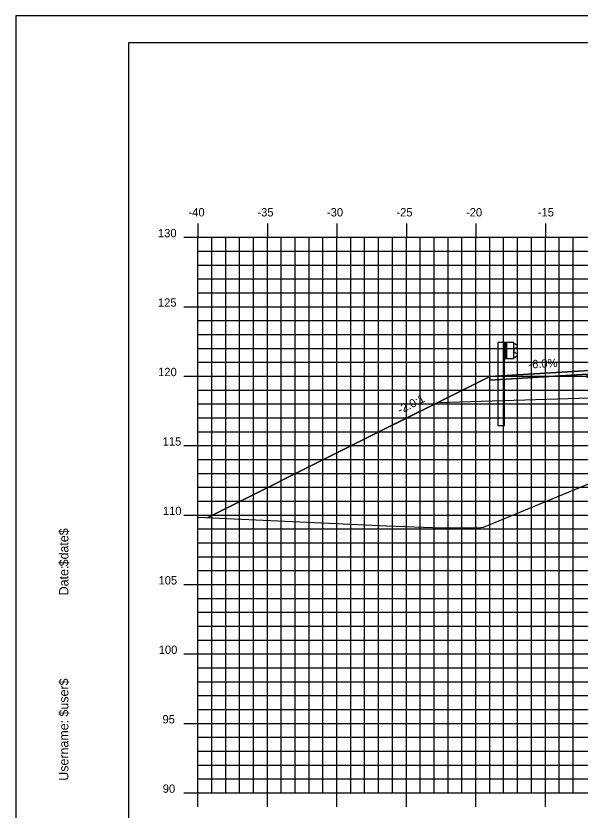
# Model space of a CAD drawing. Extents: x 850598 to 870284, y 366541 to 366651.
# Drawn here: x 860133.3 to 860173.9, y 366594 to 366651.2 of the extents above; entities that cross this region are included whole.
import ezdxf

# ---------------------------------------------------------------- set-up
doc = ezdxf.new("R2010")
doc.units = 0
for name, color, linetype in [('ANNOTATION', 7, 'Continuous'), ('BORDER', 7, 'Continuous'), ('D_Guardrail_Beam_Lt', 7, 'Continuous'), ('D_Roadway_Centerline', 7, 'Continuous'), ('D_Roadway_Edge_Shoulder', 7, 'Continuous'), ('D_Roadway_SlopeLines', 7, 'Continuous'), ('D_Roadway_SubGrade', 7, 'Continuous'), ('H_V ANNOTATION', 7, 'Continuous'), ('MAJOR', 7, 'Continuous'), ('MINOR', 7, 'Continuous'), ('PLOT BOUNDARY', 7, 'Continuous'), ('S_Roadway_Centerline', 7, 'Continuous')]:
    doc.layers.add(name, color=color, linetype=linetype)

msp = doc.modelspace()

# ---------------------------------------------------------------- linework, layer by layer
at = {"layer": 'BORDER'}
for p, q in [((860301.429, 366649.225), (860141.429, 366649.225)), ((860141.429, 366649.225), (860141.429, 366544.225))]:
    msp.add_line(p, q, dxfattribs=at)
at = {"layer": 'D_Guardrail_Beam_Lt'}
for p, q in [((860167.999, 366627.652), (860167.999, 366621.652)), ((860168.47, 366627.652), (860167.999, 366627.652)), ((860169.158, 366627.652), (860168.47, 366627.652)), ((860168.47, 366627.652), (860168.47, 366626.485)), ((860168.533, 366627.652), (860168.533, 366626.485)), ((860168.637, 366627.652), (860168.637, 366626.485)), ((860169.158, 366626.485), (860169.158, 366627.652)), ((860169.158, 366627.577), (860169.231, 366627.564)), ((860169.391, 366627.314), (860169.196, 366627.178)), ((860169.248, 366627.557), (860169.391, 366627.457)), ((860169.162, 366627.114), (860169.162, 366627.023)), ((860169.196, 366626.958), (860169.391, 366626.822)), ((860169.391, 366626.679), (860169.248, 366626.579)), ((860168.47, 366626.485), (860169.158, 366626.485)), ((860168.491, 366621.652), (860168.491, 366626.485)), ((860169.231, 366626.572), (860169.158, 366626.559)), ((860168.491, 366621.652), (860167.999, 366621.652))]:
    msp.add_line(p, q, dxfattribs=at)
for centre, major_axis, start_param, end_param in [((860169.224, 366627.523), (0.0417, 0), 0.959931, 1.396263), ((860169.341, 366627.386), (0.0877, 0), 5.323254, 7.243116), ((860169.241, 366627.114), (-0.0789, 0), 5.323254, 6.283185), ((860169.241, 366627.023), (-0.0789, 0), 6.283185, 7.243116), ((860169.341, 366626.751), (0.0877, 0), 5.323254, 7.243116), ((860169.224, 366626.613), (0.0417, 0), 4.886922, 5.323254)]:
    msp.add_ellipse(centre, major_axis=major_axis, ratio=0.995501, start_param=start_param, end_param=end_param, dxfattribs=at)
at = {"layer": 'D_Roadway_Centerline'}
msp.add_lwpolyline([(860147.134, 366615.051), (860157.428, 366620.198), (860163.684, 366623.326), (860167.428, 366625.198), (860169.428, 366625.318), (860175.428, 366625.678), (860186.428, 366626.008), (860197.428, 366625.678), (860201.428, 366625.438), (860203.428, 366625.318), (860209.428, 366623.318), (860249.329, 366613.225), (860263.187, 366609.72), (860273.049, 366607.225), (860277.049, 366607.225)], dxfattribs=at)
at = {"layer": 'D_Roadway_Edge_Shoulder'}
msp.add_lwpolyline([(860175.428, 366625.678), (860169.428, 366625.318), (860169.428, 366625.318), (860167.428, 366625.198), (860167.428, 366624.948), (860174.428, 366625.368), (860175.428, 366625.428)], close=True, dxfattribs=at)
at = {"layer": 'D_Roadway_SlopeLines'}
for points in [[(860167.428, 366625.198), (860157.428, 366620.198)], [(860157.428, 366620.198), (860147.134, 366615.051)]]:
    msp.add_lwpolyline(points, dxfattribs=at)
at = {"layer": 'D_Roadway_SubGrade'}
msp.add_lwpolyline([(860175.428, 366625.178), (860174.428, 366625.118), (860174.428, 366625.368), (860167.428, 366624.948), (860167.428, 366625.198), (860163.684, 366623.326), (860175.428, 366623.678)], close=True, dxfattribs=at)
msp.add_lwpolyline([(860167.428, 366625.198), (860163.684, 366623.326), (860167.428, 366625.198)], dxfattribs=at)
at = {"layer": 'MAJOR'}
for p, q in [((860146.428, 366636.227), (860146.428, 366635.225)), ((860146.428, 366636.227), (860146.428, 366635.225)), ((860151.428, 366636.227), (860151.428, 366635.225)), ((860151.428, 366636.227), (860151.428, 366635.225)), ((860156.428, 366636.227), (860156.428, 366635.225)), ((860156.428, 366636.227), (860156.428, 366635.225)), ((860161.428, 366636.227), (860161.428, 366635.225)), ((860161.428, 366636.227), (860161.428, 366635.225)), ((860166.428, 366636.227), (860166.428, 366635.225)), ((860166.428, 366636.227), (860166.428, 366635.225)), ((860171.428, 366636.227), (860171.428, 366635.225)), ((860171.428, 366636.227), (860171.428, 366635.225)), ((860145.426, 366635.225), (860146.428, 366635.225)), ((860145.426, 366635.225), (860146.428, 366635.225)), ((860146.428, 366635.225), (860286.428, 366635.225)), ((860146.428, 366595.225), (860146.428, 366635.225)), ((860146.428, 366595.225), (860146.428, 366635.225)), ((860146.428, 366635.225), (860286.428, 366635.225)), ((860146.428, 366635.225), (860286.428, 366635.225)), ((860146.428, 366595.225), (860146.428, 366635.225)), ((860146.428, 366595.225), (860146.428, 366635.225)), ((860146.428, 366635.225), (860286.428, 366635.225)), ((860151.428, 366595.225), (860151.428, 366635.225)), ((860151.428, 366595.225), (860151.428, 366635.225)), ((860156.428, 366595.225), (860156.428, 366635.225)), ((860156.428, 366595.225), (860156.428, 366635.225)), ((860161.428, 366595.225), (860161.428, 366635.225)), ((860161.428, 366595.225), (860161.428, 366635.225)), ((860166.428, 366595.225), (860166.428, 366635.225)), ((860166.428, 366595.225), (860166.428, 366635.225)), ((860171.428, 366595.225), (860171.428, 366635.225)), ((860171.428, 366595.225), (860171.428, 366635.225)), ((860145.426, 366630.225), (860146.428, 366630.225)), ((860145.426, 366630.225), (860146.428, 366630.225)), ((860146.428, 366630.225), (860286.428, 366630.225)), ((860146.428, 366630.225), (860286.428, 366630.225)), ((860145.426, 366625.225), (860146.428, 366625.225)), ((860145.426, 366625.225), (860146.428, 366625.225)), ((860146.428, 366625.225), (860286.428, 366625.225)), ((860146.428, 366625.225), (860286.428, 366625.225)), ((860145.426, 366620.225), (860146.428, 366620.225)), ((860145.426, 366620.225), (860146.428, 366620.225)), ((860146.428, 366620.225), (860286.428, 366620.225)), ((860146.428, 366620.225), (860286.428, 366620.225)), ((860145.426, 366615.225), (860146.428, 366615.225)), ((860145.426, 366615.225), (860146.428, 366615.225)), ((860146.428, 366615.225), (860286.428, 366615.225)), ((860146.428, 366615.225), (860286.428, 366615.225)), ((860145.426, 366610.225), (860146.428, 366610.225)), ((860145.426, 366610.225), (860146.428, 366610.225)), ((860146.428, 366610.225), (860286.428, 366610.225)), ((860146.428, 366610.225), (860286.428, 366610.225)), ((860145.426, 366605.225), (860146.428, 366605.225)), ((860145.426, 366605.225), (860146.428, 366605.225)), ((860146.428, 366605.225), (860286.428, 366605.225)), ((860146.428, 366605.225), (860286.428, 366605.225)), ((860145.426, 366600.225), (860146.428, 366600.225)), ((860145.426, 366600.225), (860146.428, 366600.225)), ((860146.428, 366600.225), (860286.428, 366600.225)), ((860146.428, 366600.225), (860286.428, 366600.225)), ((860145.426, 366595.225), (860146.428, 366595.225)), ((860145.426, 366595.225), (860146.428, 366595.225)), ((860146.428, 366595.225), (860286.428, 366595.225)), ((860146.428, 366595.225), (860286.428, 366595.225)), ((860146.428, 366594.223), (860146.428, 366595.225)), ((860146.428, 366595.225), (860286.428, 366595.225)), ((860146.428, 366595.225), (860286.428, 366595.225)), ((860146.428, 366594.223), (860146.428, 366595.225)), ((860151.428, 366594.223), (860151.428, 366595.225)), ((860151.428, 366594.223), (860151.428, 366595.225)), ((860156.428, 366594.223), (860156.428, 366595.225)), ((860156.428, 366594.223), (860156.428, 366595.225)), ((860161.428, 366594.223), (860161.428, 366595.225)), ((860161.428, 366594.223), (860161.428, 366595.225)), ((860166.428, 366594.223), (860166.428, 366595.225)), ((860166.428, 366594.223), (860166.428, 366595.225)), ((860171.428, 366594.223), (860171.428, 366595.225)), ((860171.428, 366594.223), (860171.428, 366595.225))]:
    msp.add_line(p, q, dxfattribs=at)
at = {"layer": 'MINOR'}
for p, q in [((860147.428, 366595.225), (860147.428, 366635.225)), ((860147.428, 366595.225), (860147.428, 366635.225)), ((860148.428, 366595.225), (860148.428, 366635.225)), ((860148.428, 366595.225), (860148.428, 366635.225)), ((860149.428, 366595.225), (860149.428, 366635.225)), ((860149.428, 366595.225), (860149.428, 366635.225)), ((860150.428, 366595.225), (860150.428, 366635.225)), ((860150.428, 366595.225), (860150.428, 366635.225)), ((860152.428, 366595.225), (860152.428, 366635.225)), ((860152.428, 366595.225), (860152.428, 366635.225)), ((860153.428, 366595.225), (860153.428, 366635.225)), ((860153.428, 366595.225), (860153.428, 366635.225)), ((860154.428, 366595.225), (860154.428, 366635.225)), ((860154.428, 366595.225), (860154.428, 366635.225)), ((860155.428, 366595.225), (860155.428, 366635.225)), ((860155.428, 366595.225), (860155.428, 366635.225)), ((860157.428, 366595.225), (860157.428, 366635.225)), ((860157.428, 366595.225), (860157.428, 366635.225)), ((860158.428, 366595.225), (860158.428, 366635.225)), ((860158.428, 366595.225), (860158.428, 366635.225)), ((860159.428, 366595.225), (860159.428, 366635.225)), ((860159.428, 366595.225), (860159.428, 366635.225)), ((860160.428, 366595.225), (860160.428, 366635.225)), ((860160.428, 366595.225), (860160.428, 366635.225)), ((860162.428, 366595.225), (860162.428, 366635.225)), ((860162.428, 366595.225), (860162.428, 366635.225)), ((860163.428, 366595.225), (860163.428, 366635.225)), ((860163.428, 366595.225), (860163.428, 366635.225)), ((860164.428, 366595.225), (860164.428, 366635.225)), ((860164.428, 366595.225), (860164.428, 366635.225)), ((860165.428, 366595.225), (860165.428, 366635.225)), ((860165.428, 366595.225), (860165.428, 366635.225)), ((860167.428, 366595.225), (860167.428, 366635.225)), ((860167.428, 366595.225), (860167.428, 366635.225)), ((860168.428, 366595.225), (860168.428, 366635.225)), ((860168.428, 366595.225), (860168.428, 366635.225)), ((860169.428, 366595.225), (860169.428, 366635.225)), ((860169.428, 366595.225), (860169.428, 366635.225)), ((860170.428, 366595.225), (860170.428, 366635.225)), ((860170.428, 366595.225), (860170.428, 366635.225)), ((860172.428, 366595.225), (860172.428, 366635.225)), ((860172.428, 366595.225), (860172.428, 366635.225)), ((860173.428, 366595.225), (860173.428, 366635.225)), ((860173.428, 366595.225), (860173.428, 366635.225)), ((860146.428, 366634.225), (860286.428, 366634.225)), ((860146.428, 366634.225), (860147.43, 366634.225)), ((860146.428, 366634.225), (860286.428, 366634.225)), ((860146.428, 366634.225), (860147.43, 366634.225)), ((860146.428, 366633.225), (860286.428, 366633.225)), ((860146.428, 366633.225), (860147.43, 366633.225)), ((860146.428, 366633.225), (860286.428, 366633.225)), ((860146.428, 366633.225), (860147.43, 366633.225)), ((860146.428, 366632.225), (860286.428, 366632.225)), ((860146.428, 366632.225), (860147.43, 366632.225)), ((860146.428, 366632.225), (860286.428, 366632.225)), ((860146.428, 366632.225), (860147.43, 366632.225)), ((860146.428, 366631.225), (860286.428, 366631.225)), ((860146.428, 366631.225), (860147.43, 366631.225)), ((860146.428, 366631.225), (860286.428, 366631.225)), ((860146.428, 366631.225), (860147.43, 366631.225)), ((860146.428, 366629.225), (860286.428, 366629.225)), ((860146.428, 366629.225), (860147.43, 366629.225)), ((860146.428, 366629.225), (860286.428, 366629.225)), ((860146.428, 366629.225), (860147.43, 366629.225)), ((860146.428, 366628.225), (860286.428, 366628.225)), ((860146.428, 366628.225), (860147.43, 366628.225)), ((860146.428, 366628.225), (860286.428, 366628.225)), ((860146.428, 366628.225), (860147.43, 366628.225)), ((860146.428, 366627.225), (860286.428, 366627.225)), ((860146.428, 366627.225), (860147.43, 366627.225)), ((860146.428, 366627.225), (860286.428, 366627.225)), ((860146.428, 366627.225), (860147.43, 366627.225)), ((860146.428, 366626.225), (860286.428, 366626.225)), ((860146.428, 366626.225), (860147.43, 366626.225)), ((860146.428, 366626.225), (860286.428, 366626.225)), ((860146.428, 366626.225), (860147.43, 366626.225)), ((860146.428, 366624.225), (860286.428, 366624.225)), ((860146.428, 366624.225), (860147.43, 366624.225)), ((860146.428, 366624.225), (860286.428, 366624.225)), ((860146.428, 366624.225), (860147.43, 366624.225)), ((860146.428, 366623.225), (860286.428, 366623.225)), ((860146.428, 366623.225), (860147.43, 366623.225)), ((860146.428, 366623.225), (860286.428, 366623.225)), ((860146.428, 366623.225), (860147.43, 366623.225)), ((860146.428, 366622.225), (860286.428, 366622.225)), ((860146.428, 366622.225), (860147.43, 366622.225)), ((860146.428, 366622.225), (860286.428, 366622.225)), ((860146.428, 366622.225), (860147.43, 366622.225)), ((860146.428, 366621.225), (860286.428, 366621.225)), ((860146.428, 366621.225), (860147.43, 366621.225)), ((860146.428, 366621.225), (860286.428, 366621.225)), ((860146.428, 366621.225), (860147.43, 366621.225)), ((860146.428, 366619.225), (860286.428, 366619.225)), ((860146.428, 366619.225), (860147.43, 366619.225)), ((860146.428, 366619.225), (860286.428, 366619.225)), ((860146.428, 366619.225), (860147.43, 366619.225)), ((860146.428, 366618.225), (860286.428, 366618.225)), ((860146.428, 366618.225), (860147.43, 366618.225)), ((860146.428, 366618.225), (860286.428, 366618.225)), ((860146.428, 366618.225), (860147.43, 366618.225)), ((860146.428, 366617.225), (860286.428, 366617.225)), ((860146.428, 366617.225), (860147.43, 366617.225)), ((860146.428, 366617.225), (860286.428, 366617.225)), ((860146.428, 366617.225), (860147.43, 366617.225)), ((860146.428, 366616.225), (860286.428, 366616.225)), ((860146.428, 366616.225), (860147.43, 366616.225)), ((860146.428, 366616.225), (860286.428, 366616.225)), ((860146.428, 366616.225), (860147.43, 366616.225)), ((860146.428, 366614.225), (860286.428, 366614.225)), ((860146.428, 366614.225), (860147.43, 366614.225)), ((860146.428, 366614.225), (860286.428, 366614.225)), ((860146.428, 366614.225), (860147.43, 366614.225)), ((860146.428, 366613.225), (860286.428, 366613.225)), ((860146.428, 366613.225), (860147.43, 366613.225)), ((860146.428, 366613.225), (860286.428, 366613.225)), ((860146.428, 366613.225), (860147.43, 366613.225)), ((860146.428, 366612.225), (860286.428, 366612.225)), ((860146.428, 366612.225), (860147.43, 366612.225)), ((860146.428, 366612.225), (860286.428, 366612.225)), ((860146.428, 366612.225), (860147.43, 366612.225)), ((860146.428, 366611.225), (860286.428, 366611.225)), ((860146.428, 366611.225), (860147.43, 366611.225)), ((860146.428, 366611.225), (860286.428, 366611.225)), ((860146.428, 366611.225), (860147.43, 366611.225)), ((860146.428, 366609.225), (860286.428, 366609.225)), ((860146.428, 366609.225), (860147.43, 366609.225)), ((860146.428, 366609.225), (860286.428, 366609.225)), ((860146.428, 366609.225), (860147.43, 366609.225)), ((860146.428, 366608.225), (860286.428, 366608.225)), ((860146.428, 366608.225), (860147.43, 366608.225)), ((860146.428, 366608.225), (860286.428, 366608.225)), ((860146.428, 366608.225), (860147.43, 366608.225)), ((860146.428, 366607.225), (860286.428, 366607.225)), ((860146.428, 366607.225), (860147.43, 366607.225)), ((860146.428, 366607.225), (860286.428, 366607.225)), ((860146.428, 366607.225), (860147.43, 366607.225)), ((860146.428, 366606.225), (860286.428, 366606.225)), ((860146.428, 366606.225), (860147.43, 366606.225)), ((860146.428, 366606.225), (860286.428, 366606.225)), ((860146.428, 366606.225), (860147.43, 366606.225)), ((860146.428, 366604.225), (860286.428, 366604.225)), ((860146.428, 366604.225), (860147.43, 366604.225)), ((860146.428, 366604.225), (860286.428, 366604.225)), ((860146.428, 366604.225), (860147.43, 366604.225)), ((860146.428, 366603.225), (860286.428, 366603.225)), ((860146.428, 366603.225), (860147.43, 366603.225)), ((860146.428, 366603.225), (860286.428, 366603.225)), ((860146.428, 366603.225), (860147.43, 366603.225)), ((860146.428, 366602.225), (860286.428, 366602.225)), ((860146.428, 366602.225), (860147.43, 366602.225)), ((860146.428, 366602.225), (860286.428, 366602.225)), ((860146.428, 366602.225), (860147.43, 366602.225)), ((860146.428, 366601.225), (860286.428, 366601.225)), ((860146.428, 366601.225), (860147.43, 366601.225)), ((860146.428, 366601.225), (860286.428, 366601.225)), ((860146.428, 366601.225), (860147.43, 366601.225)), ((860146.428, 366599.225), (860286.428, 366599.225)), ((860146.428, 366599.225), (860147.43, 366599.225)), ((860146.428, 366599.225), (860286.428, 366599.225)), ((860146.428, 366599.225), (860147.43, 366599.225)), ((860146.428, 366598.225), (860286.428, 366598.225)), ((860146.428, 366598.225), (860147.43, 366598.225)), ((860146.428, 366598.225), (860286.428, 366598.225)), ((860146.428, 366598.225), (860147.43, 366598.225)), ((860146.428, 366597.225), (860286.428, 366597.225)), ((860146.428, 366597.225), (860147.43, 366597.225)), ((860146.428, 366597.225), (860286.428, 366597.225)), ((860146.428, 366597.225), (860147.43, 366597.225)), ((860146.428, 366596.225), (860286.428, 366596.225)), ((860146.428, 366596.225), (860147.43, 366596.225)), ((860146.428, 366596.225), (860286.428, 366596.225)), ((860146.428, 366596.225), (860147.43, 366596.225))]:
    msp.add_line(p, q, dxfattribs=at)
at = {"layer": 'PLOT BOUNDARY'}
msp.add_lwpolyline([(860133.335, 366541.166), (860303.335, 366541.166), (860303.335, 366651.166), (860133.335, 366651.166)], close=True, dxfattribs=at)
at = {"layer": 'S_Roadway_Centerline'}
msp.add_lwpolyline([(860146.428, 366615.084), (860160.034, 366614.455), (860163.988, 366614.315), (860166.576, 366614.307), (860166.975, 366614.35), (860189.191, 366623.514)], dxfattribs=at)

# ---------------------------------------------------------------- texts
at = {"layer": 'ANNOTATION'}
for s, rotation, p in [('-6.0%', 3.4336, (860170.226, 366625.768)), ('-2.0:1', 26.5651, (860160.984, 366622.494))]:
    msp.add_text(s, height=0.6, rotation=rotation, dxfattribs=at).set_placement(p)
at = {"layer": 'BORDER'}
for s, p in [('$date$', (860137.113, 366611.53)), ('Date:', (860137.113, 366609.442)), ('$user$', (860137.113, 366600.717)), ('Username:', (860137.113, 366596.093))]:
    msp.add_text(s, height=0.6696, rotation=90, dxfattribs=at).set_placement(p)
at = {"layer": 'H_V ANNOTATION'}
for s, p in [('-40', (860145.754, 366636.725)), ('-35', (860150.709, 366636.725)), ('-30', (860155.717, 366636.725)), ('-25', (860160.714, 366636.725)), ('-20', (860165.722, 366636.725)), ('-15', (860170.885, 366636.725)), ('130', (860143.558, 366635.225)), ('125', (860143.553, 366630.225)), ('120', (860143.569, 366625.225)), ('115', (860143.896, 366620.225)), ('110', (860143.912, 366615.225)), ('105', (860143.596, 366610.225)), ('100', (860143.612, 366605.225)), ('95', (860143.885, 366600.225)), ('90', (860143.901, 366595.225))]:
    msp.add_text(s, height=0.6, dxfattribs=at).set_placement(p)

doc.saveas('drawing.dxf')
